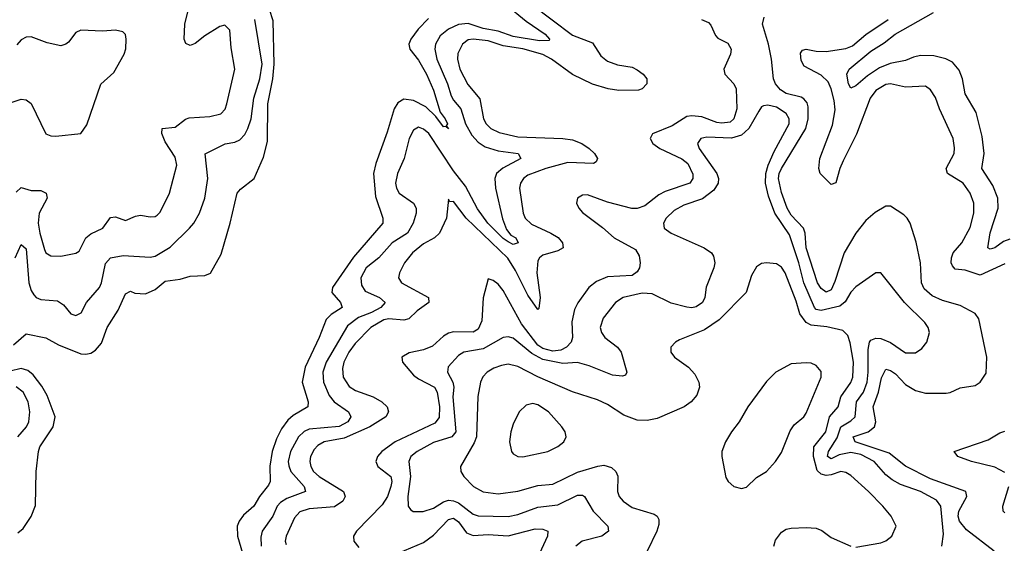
# Model space of a CAD drawing. Header units: inches. Extents: x 1694797 to 1849917, y 907313 to 1017959.
# Tile 680 of 834: x 1835384 to 1839347, y 942461 to 944569. Entities that reach past the tile are written whole.
import ezdxf

# ---------------------------------------------------------------- set-up
doc = ezdxf.new("R2010")
doc.units = ezdxf.units.IN
doc.header["$MEASUREMENT"] = 0
doc.layers.add('B8934', color=7, linetype='Continuous')

msp = doc.modelspace()

# ---------------------------------------------------------------- linework, layer by layer
at = {"layer": 'B8934', "color": 5}
for points, elevation in [([(1835370, 943874), (1835390, 943893.4), (1835430, 943881.3), (1835470, 943881.5), (1835491.1, 943870), (1835494.6, 943850), (1835462.2, 943790), (1835459, 943750), (1835465.1, 943710), (1835484.2, 943644.2), (1835490.1, 943630.1), (1835510, 943618.5), (1835550, 943616.6), (1835610, 943629.2), (1835623.3, 943636.7), (1835649.9, 943690.1), (1835670, 943706.1), (1835719.4, 943730), (1835750, 943772.8), (1835770, 943775.1), (1835810, 943760.5), (1835850, 943777.5), (1835870, 943781.2), (1835910, 943774.8), (1835930, 943776.2), (1835938.2, 943781.8), (1835950, 943793.4), (1835987.2, 943870), (1836016.8, 943983.2), (1836010, 944014.8), (1835970, 944076.9), (1835956.8, 944110), (1835957.6, 944130), (1836010, 944136.5), (1836051.8, 944168.2), (1836066.7, 944173.3), (1836150, 944178.4), (1836193.5, 944190), (1836211, 944209), (1836218.6, 944230), (1836250.6, 944370), (1836234.9, 944454.9), (1836230, 944526), (1836210, 944546.8), (1836190, 944541.7), (1836130, 944503.8), (1836090, 944472.2), (1836070, 944465), (1836052.4, 944472.4), (1836046.7, 944490), (1836049, 944550), (1836073.3, 944650)], 580), ([(1837341, 944630), (1837422.4, 944562.4), (1837499, 944510), (1837516.9, 944490), (1837514.9, 944485.1), (1837476.9, 944483.1), (1837370, 944501.4), (1837310, 944522.3), (1837250, 944532.8), (1837190, 944553.7), (1837150, 944549), (1837110.8, 944530), (1837076.6, 944503.4), (1837058.2, 944470), (1837055.7, 944450), (1837063.1, 944410), (1837106.5, 944310), (1837121.5, 944261.5), (1837130, 944244.1), (1837160.1, 944210), (1837178.3, 944150), (1837203.8, 944103.8), (1837230, 944075.1), (1837257.3, 944057.3), (1837310, 944041.2), (1837390.4, 944030), (1837402, 944010), (1837328.8, 943971.2), (1837303.8, 943950), (1837296.9, 943930), (1837299, 943890), (1837327.6, 943767.6), (1837344.3, 943724.3), (1837361.6, 943701.6), (1837381.5, 943690), (1837390.2, 943670), (1837370, 943663.2), (1837350, 943674.4), (1837330, 943688.3), (1837268, 943750), (1837227.3, 943807.3), (1837178.7, 943898.7), (1837130, 943959.7), (1837031.4, 944110), (1837010, 944128.2), (1836990, 944135.4), (1836970, 944124.5), (1836951.9, 944090), (1836931.4, 944010), (1836904.7, 943950), (1836896.3, 943910), (1836900.6, 943890), (1836912.1, 943870), (1836969.2, 943830), (1836980.1, 943810), (1836980.1, 943790), (1836968.4, 943750), (1836944.8, 943710), (1836883.7, 943670), (1836830, 943610.6), (1836779.1, 943570), (1836757.2, 943530), (1836759.6, 943499.6), (1836775.4, 943475.4), (1836832, 943450), (1836855.1, 943430), (1836838.3, 943410), (1836801, 943390), (1836748.4, 943370), (1836704.3, 943335.7), (1836618.4, 943190), (1836604.4, 943150), (1836607.3, 943110), (1836630, 943056.6), (1836650.7, 943030.7), (1836707.3, 942990), (1836716.6, 942970), (1836705, 942950), (1836670, 942931.3), (1836550, 942919.9), (1836529.2, 942910.8), (1836507, 942890), (1836474.3, 942830), (1836465.1, 942790), (1836467.2, 942772.8), (1836476.3, 942750), (1836529.5, 942690), (1836534.7, 942670), (1836459.2, 942640.8), (1836434.5, 942625.5), (1836420.6, 942610), (1836402.8, 942570), (1836360.7, 942510), (1836354.7, 942485.3), (1836356.2, 942450)], 560), ([(1837446, 944630), (1837610, 944506.3), (1837690, 944475.5), (1837723.4, 944423.4), (1837750, 944401.7), (1837790, 944387), (1837850, 944377.2), (1837870, 944367.4), (1837893.4, 944350), (1837908.5, 944330), (1837908.4, 944310), (1837890.4, 944290), (1837874.6, 944285.4), (1837795.9, 944284.1), (1837753.5, 944290), (1837690, 944309.4), (1837610, 944347.6), (1837524.3, 944410), (1837490, 944429.1), (1837410, 944451.4), (1837330, 944463.8), (1837270, 944483), (1837210, 944490.3), (1837190, 944487.2), (1837166.6, 944470), (1837147.8, 944432.2), (1837146, 944410), (1837155.5, 944370), (1837188.2, 944308.2), (1837236.6, 944250), (1837251.1, 944170), (1837262, 944150), (1837281.3, 944130), (1837314.3, 944114.3), (1837390, 944097.5), (1837570, 944090.7), (1837610, 944085.3), (1837647.5, 944070), (1837675.9, 944050), (1837698.2, 944030), (1837710.2, 944010), (1837704, 943996), (1837694, 943990), (1837590, 943993.8), (1837501.8, 943970), (1837430, 943942.8), (1837412.5, 943930), (1837400.3, 943910), (1837396.4, 943890), (1837411.4, 943790), (1837418.5, 943770), (1837445, 943745), (1837521.6, 943710), (1837551.5, 943691.5), (1837568.6, 943670), (1837571.9, 943650), (1837550, 943638.5), (1837490, 943621.4), (1837475.9, 943610), (1837470, 943597.6), (1837465.7, 943550), (1837479.7, 943450), (1837473.9, 943406.1), (1837470, 943402.4), (1837430, 943459.7), (1837379.5, 943559.5), (1837348.8, 943608.8), (1837181.9, 943770), (1837130, 943836.9), (1837115.3, 943835.3), (1837110, 943846), (1837102.2, 943770), (1837073.6, 943710), (1837054, 943690), (1837010, 943666.3), (1836965.1, 943630), (1836933.2, 943590), (1836912.4, 943550), (1836909.2, 943530), (1836920.7, 943510), (1837030.2, 943450), (1837030.9, 943430), (1836983.5, 943396.5), (1836950, 943364), (1836930, 943359.7), (1836870, 943365.2), (1836850, 943360.2), (1836797.5, 943330), (1836734.3, 943265.7), (1836709, 943230), (1836689.4, 943190), (1836684, 943164), (1836686.4, 943130), (1836710, 943092.8), (1836735.6, 943075.6), (1836806.7, 943050), (1836841.6, 943030), (1836863.5, 943010), (1836869.3, 942990), (1836858, 942970), (1836793.1, 942930), (1836690, 942883.8), (1836610, 942869.9), (1836585, 942854.9), (1836570, 942838.9), (1836554.9, 942810), (1836552.1, 942790), (1836555.7, 942770), (1836567.1, 942750), (1836590, 942729.3), (1836687.3, 942670), (1836694.4, 942650), (1836685.6, 942630), (1836651.7, 942608.3), (1836550, 942600.4), (1836512.2, 942587.8), (1836490, 942563.4), (1836456.4, 942490), (1836453.3, 942470), (1836456.8, 942456.8)], 580), ([(1835359.9, 943260.1), (1835410, 943304.6), (1835490, 943288.5), (1835540, 943260), (1835630, 943224.2), (1835650, 943221.9), (1835670, 943226), (1835690, 943238.1), (1835713.3, 943266.7), (1835735.8, 943330), (1835780.7, 943399.3), (1835810, 943465.3), (1835830, 943475.3), (1835848.4, 943468.4), (1835890, 943465.4), (1835930, 943482.6), (1835970, 943516.6), (1836030, 943524.3), (1836070, 943536.8), (1836130, 943538.9), (1836152.2, 943547.8), (1836195.8, 943624.2), (1836231.9, 943750), (1836259.1, 943870), (1836273.4, 943886.6), (1836328.7, 943930), (1836365.1, 944014.9), (1836381.4, 944078.6), (1836383, 944230), (1836403.5, 944330), (1836408.8, 944390), (1836403.9, 944563.9), (1836389.6, 944610)], 540), ([(1839370, 943685), (1839344.6, 943675.4), (1839310, 943649.9), (1839290, 943645), (1839281.3, 943650), (1839290, 943710.4), (1839323.4, 943810), (1839321.3, 943850), (1839301.8, 943901.8), (1839257.5, 943970), (1839266.5, 944030), (1839258.8, 944098.8), (1839234.8, 944194.8), (1839189.9, 944270), (1839179.1, 944330), (1839165.8, 944365.8), (1839138.3, 944398.3), (1839111.6, 944411.6), (1839063.3, 944423.3), (1839010, 944424.5), (1838981.9, 944418.1), (1838950, 944403.9), (1838888.3, 944391.7), (1838844.6, 944375.4), (1838797, 944343), (1838750, 944302.2), (1838730, 944292.6), (1838719.8, 944310), (1838713.1, 944350), (1838723.5, 944370), (1838810, 944442.1), (1838864.2, 944475.8), (1838908.4, 944510), (1839063, 944597)], 560), ([(1835365.4, 943610), (1835390, 943663.8), (1835410, 943646.8), (1835421.5, 943510), (1835430, 943478.3), (1835440.8, 943460.8), (1835450, 943450.2), (1835470, 943442.3), (1835536.8, 943436.8), (1835560.4, 943420.4), (1835590, 943384.9), (1835610, 943378), (1835631.5, 943388.5), (1835652.8, 943430), (1835705, 943490), (1835713.3, 943510), (1835730, 943587), (1835749.4, 943610.6), (1835800.6, 943619.4), (1835910, 943612.5), (1835930, 943616.2), (1835990, 943652.9), (1836068.2, 943730), (1836085.4, 943750), (1836108.4, 943790), (1836129.3, 943850.7), (1836140.9, 943930), (1836130.8, 944029.2), (1836211.7, 944068.3), (1836250, 944075.5), (1836270, 944084.5), (1836290, 944106.7), (1836302.7, 944130), (1836315.4, 944170), (1836326.6, 944253.4), (1836351.5, 944330), (1836359.8, 944390), (1836331.2, 944570)], 560), ([(1837030, 944573.4), (1836987.6, 944530), (1836958.5, 944490), (1836950.6, 944470), (1836954.1, 944450), (1836990, 944405.9), (1837022.2, 944350), (1837050, 944284.7), (1837076.6, 944196.6), (1837096.6, 944170), (1837105.7, 944150), (1837101.4, 944141.4), (1837110.1, 944129.9), (1837099.3, 944139.3), (1837090, 944137.3), (1837058.8, 944178.8), (1837018.4, 944218.4), (1836970, 944243.3), (1836930, 944248.7), (1836906.1, 944233.9), (1836891.2, 944210), (1836863.5, 944116.5), (1836817.4, 943990), (1836808.5, 943950), (1836816.7, 943856.7), (1836845.9, 943770), (1836845.9, 943750), (1836727.7, 943612.3), (1836643.7, 943490), (1836641.3, 943470), (1836675.4, 943430), (1836681.8, 943410), (1836637.4, 943382.6), (1836617.9, 943362.1), (1836590, 943289.8), (1836533.2, 943170), (1836521.9, 943110), (1836545.7, 943030), (1836543.9, 943010), (1836485.1, 942974.9), (1836463.7, 942956.3), (1836437.7, 942922.3), (1836417.9, 942882.1), (1836400.6, 942830), (1836391.6, 942771.6), (1836392.2, 942710), (1836385.6, 942694.4), (1836350.1, 942650), (1836327.1, 942610), (1836285.7, 942574.3), (1836267.3, 942550), (1836259.8, 942530), (1836260.4, 942490), (1836298.3, 942361.7)], 540), ([(1838129.3, 944569.3), (1838156.8, 944556.8), (1838166.1, 944546.1), (1838184.7, 944504.7), (1838194.8, 944494.8), (1838234.4, 944474.4), (1838248.7, 944450), (1838245.2, 944430), (1838218.9, 944370), (1838222, 944350), (1838258.5, 944310), (1838267.9, 944290), (1838270.4, 944210), (1838259.1, 944170), (1838243.4, 944156.6), (1838210, 944152), (1838190, 944155.2), (1838130, 944177.7), (1838090, 944181.8), (1838070, 944178.5), (1838010, 944141.1), (1837930.9, 944109.1), (1837922, 944090), (1837932.1, 944070), (1837961.2, 944050), (1838050, 944007.9), (1838074.2, 943990), (1838093.2, 943946.8), (1838094.1, 943930), (1838082.2, 943910), (1837982.4, 943877.6), (1837956.9, 943863.1), (1837900.9, 943819.1), (1837870, 943808.3), (1837848.3, 943808.3), (1837750, 943833.6), (1837670, 943863.6), (1837650, 943862.2), (1837629.2, 943850), (1837625.6, 943830), (1837634.3, 943810), (1837650, 943792.9), (1837730, 943732.2), (1837776.6, 943690), (1837863.2, 943643.2), (1837878, 943618), (1837881.3, 943590), (1837878.6, 943570), (1837870, 943553.3), (1837850, 943539), (1837750, 943533.8), (1837705.7, 943514.3), (1837674.5, 943490), (1837630.4, 943429.5), (1837617.6, 943402.4), (1837607.1, 943352.9), (1837609.7, 943290), (1837604.2, 943270), (1837585.8, 943250), (1837562, 943238), (1837530, 943234.3), (1837490, 943244.9), (1837470, 943258.9), (1837404.5, 943344.5), (1837330, 943478.3), (1837310, 943503.7), (1837290, 943518.7), (1837270, 943525.1), (1837250, 943449.2), (1837244, 943356), (1837230, 943323), (1837209.7, 943310.3), (1837130, 943312.3), (1837110, 943307), (1837090, 943294.3), (1837046, 943254), (1837010, 943239.1), (1836952, 943228), (1836923.1, 943210), (1836925, 943190), (1836970, 943137.6), (1836990, 943122.5), (1837053.6, 943090), (1837064.5, 943070), (1837074.6, 943010), (1837072.4, 942967.6), (1837055.3, 942944.7), (1836895.4, 942870), (1836841.4, 942830), (1836824.6, 942810), (1836817.6, 942790), (1836826, 942770), (1836877.9, 942730), (1836881.9, 942710), (1836878.3, 942690), (1836864.7, 942650), (1836843.8, 942616.2), (1836739.4, 942510), (1836728.1, 942490), (1836728.7, 942470), (1836750, 942444.4)], 620), ([(1839307.2, 942430), (1839194.8, 942514.8), (1839167.7, 942550), (1839162.4, 942570), (1839164.9, 942590), (1839196.7, 942650), (1839193.2, 942670), (1839050, 942721.2), (1838950, 942772.1), (1838884, 942824), (1838747.2, 942870), (1838738.5, 942890), (1838798.9, 942910), (1838825.5, 942930), (1838831, 942950), (1838819.9, 943010), (1838840.8, 943070), (1838852.5, 943127.5), (1838870, 943161.5), (1838890, 943156.6), (1838910, 943142.5), (1838950, 943100.7), (1838990, 943075.5), (1839030, 943065.2), (1839114.1, 943065.9), (1839130, 943068.2), (1839170, 943087.2), (1839230, 943096.5), (1839250.6, 943109.4), (1839274, 943146), (1839277.2, 943210), (1839245, 943365), (1839230, 943386.2), (1839170, 943418.7), (1839098.9, 943438.9), (1839057.6, 943457.6), (1839025.2, 943485.2), (1839014.8, 943510), (1839010.3, 943590), (1838992.9, 943672.9), (1838968.2, 943750), (1838956.8, 943770), (1838943.1, 943783.1), (1838890, 943817.6), (1838870, 943818.2), (1838827.2, 943792.8), (1838790, 943759.8), (1838750, 943709.1), (1838702.7, 943630), (1838665.4, 943514.6), (1838650, 943481), (1838630, 943472.5), (1838610, 943486.7), (1838595.8, 943510), (1838550.4, 943650), (1838545.3, 943710), (1838539, 943730), (1838490, 943782.2), (1838473.6, 943810), (1838450, 943872.8), (1838438.8, 943930), (1838441.4, 943950), (1838450.2, 943970), (1838549.1, 944130), (1838558.6, 944170), (1838557.8, 944217.8), (1838553.6, 944233.6), (1838540.2, 944250), (1838530, 944256.3), (1838470, 944271.3), (1838446.2, 944286.2), (1838426.3, 944310), (1838418.3, 944330), (1838410.3, 944410), (1838398.1, 944470), (1838373.7, 944550), (1838381, 944579)], 620), ([(1839350, 943585.3), (1839250, 943539.9), (1839190, 943560.4), (1839150, 943565.1), (1839138.4, 943578.4), (1839133.9, 943590), (1839135.1, 943610), (1839142.1, 943630), (1839176.1, 943670), (1839210, 943731.7), (1839225.3, 943790), (1839225.2, 943830), (1839210.5, 943870), (1839182, 943910), (1839118.8, 943950), (1839113.5, 943970), (1839145.7, 944030), (1839147.6, 944052.4), (1839141.5, 944090), (1839086.2, 944210), (1839070, 944255.1), (1839050, 944286.6), (1839030, 944300.5), (1838950, 944297.3), (1838890, 944310.5), (1838870, 944307.1), (1838830, 944283.9), (1838807.5, 944252.5), (1838752.4, 944107.6), (1838698.8, 944001.1), (1838685.5, 943970), (1838670, 943911.8), (1838650, 943905.1), (1838606.6, 943950), (1838601.1, 943970), (1838605.2, 944010), (1838655.8, 944144.2), (1838666, 944206), (1838662.7, 944242.7), (1838650.8, 944290), (1838637.9, 944317.9), (1838610, 944344.9), (1838541.8, 944381.8), (1838530, 944404.7), (1838526.7, 944433.3), (1838534.5, 944445.5), (1838550, 944449.5), (1838590, 944442.2), (1838630, 944441.1), (1838710, 944453.1), (1838737, 944463), (1838790, 944509.4), (1838879.6, 944570)], 580), ([(1835350, 944235.7), (1835390, 944248.4), (1835410, 944246.3), (1835430, 944231.8), (1835490, 944109.4), (1835510, 944101.2), (1835530, 944099.8), (1835630, 944110.6), (1835655, 944144.9), (1835711.3, 944308.7), (1835763.7, 944356.3), (1835804.7, 944430), (1835811.2, 944451.2), (1835813.3, 944490), (1835809.5, 944509.5), (1835799.1, 944519.1), (1835770, 944526), (1835717.5, 944522.5), (1835630, 944526), (1835610, 944517.3), (1835581.4, 944478.6), (1835570.1, 944469.9), (1835550, 944463.9), (1835495.3, 944475.3), (1835430, 944499.4), (1835410, 944498.5), (1835390, 944486.9), (1835372.9, 944467.1)], 620), ([(1839095.9, 942450), (1839102.7, 942497.3), (1839091.4, 942610), (1839074.5, 942634.5), (1839010, 942669.4), (1838930, 942698.3), (1838895.9, 942715.9), (1838870, 942736.9), (1838824, 942790), (1838770, 942818.3), (1838730, 942826), (1838683, 942817), (1838650, 942801), (1838635.6, 942810), (1838639.9, 942830), (1838674.3, 942885.7), (1838689.8, 942930.2), (1838730, 942953.4), (1838747, 942970), (1838752.4, 943030), (1838781.1, 943070), (1838795, 943110), (1838799.7, 943150), (1838799.3, 943240.7), (1838804.3, 943270), (1838810, 943278.4), (1838830, 943286.6), (1838850, 943285.7), (1838890, 943269.6), (1838950, 943228.1), (1838990, 943228.2), (1839015.2, 943244.8), (1839035.8, 943270), (1839046.6, 943310), (1839041.1, 943330), (1839027.4, 943350), (1838945.7, 943430), (1838850, 943549.6), (1838830, 943549.7), (1838750, 943493.7), (1838730, 943472.3), (1838706.8, 943433.2), (1838685, 943415), (1838610, 943398.2), (1838590, 943402.4), (1838582.8, 943410), (1838540.9, 943510), (1838520.7, 943590), (1838482.8, 943702.8), (1838424, 943790), (1838398, 943858), (1838386.8, 943910), (1838387.6, 943950), (1838397.3, 943982.7), (1838421.5, 944038.5), (1838481.5, 944150), (1838481.7, 944170), (1838470, 944191.1), (1838430, 944216), (1838396, 944224), (1838378.4, 944221.6), (1838370, 944217.4), (1838359, 944201), (1838318.9, 944130), (1838290, 944103.7), (1838250, 944091.7), (1838150, 944095.2), (1838126, 944090), (1838113.2, 944070), (1838118.6, 944050), (1838190.1, 943950), (1838197.3, 943930), (1838195.7, 943910), (1838177.7, 943882.3), (1838133, 943847), (1838057.4, 943822.6), (1838018.8, 943801.2), (1837986.6, 943770), (1837975.8, 943750), (1837977.8, 943730), (1838006, 943710), (1838139.7, 943650), (1838168.5, 943630), (1838177.5, 943617.4), (1838182.3, 943590), (1838178.6, 943570), (1838147.8, 943492.2), (1838142.7, 943450), (1838132.7, 943430), (1838106.7, 943413.3), (1838090, 943408.8), (1838070, 943411.1), (1838007, 943427), (1837930, 943464.7), (1837890, 943467.7), (1837814, 943450), (1837782.8, 943430), (1837733, 943367), (1837721.1, 943330), (1837725.8, 943310), (1837739.6, 943290), (1837790, 943250.2), (1837805, 943230), (1837828.4, 943150), (1837822.5, 943137.5), (1837810, 943133.3), (1837770, 943138.2), (1837676, 943176), (1837630, 943188.4), (1837570, 943184.6), (1837490, 943200.9), (1837445.4, 943225.4), (1837370, 943286.5), (1837350, 943291.5), (1837330, 943289.9), (1837250, 943244), (1837172, 943230), (1837150, 943216.8), (1837108.7, 943171.3), (1837106.1, 943150), (1837127.3, 943110), (1837131.7, 943090), (1837127.7, 943050), (1837140.1, 942910), (1837123.5, 942890), (1837050, 942866.2), (1836983.6, 942830), (1836958.2, 942810), (1836950.1, 942790), (1836956.7, 942730), (1836946.7, 942650), (1836948.4, 942610), (1836956.7, 942596.7), (1836968.6, 942588.6), (1837008.4, 942588.4), (1837050, 942601.9), (1837090, 942628.5), (1837110, 942635.1), (1837130, 942632.6), (1837150, 942623.3), (1837210, 942578.5), (1837230, 942571.4), (1837350, 942568.9), (1837390, 942577), (1837470, 942606), (1837550, 942615.9), (1837630, 942655.1), (1837650, 942654.8), (1837657.2, 942650), (1837692.2, 942590), (1837751.1, 942530), (1837754.4, 942510), (1837727, 942490), (1837648.9, 942470), (1837622.6, 942450)], 640), ([(1838750, 942445.2), (1838850, 942463.1), (1838870, 942470.5), (1838895.1, 942490), (1838911.8, 942530), (1838891.6, 942570), (1838859.1, 942610), (1838801.4, 942670), (1838730, 942733.3), (1838710, 942746.3), (1838690, 942750.4), (1838650, 942736.4), (1838630, 942734.4), (1838610, 942738.9), (1838593.6, 942753.6), (1838579.8, 942810), (1838580.5, 942850), (1838628.6, 942910), (1838643.8, 942970), (1838678.3, 943010), (1838689, 943051), (1838730, 943108.1), (1838737.5, 943130), (1838740.7, 943190), (1838727.4, 943267.4), (1838717.8, 943297.8), (1838697.1, 943317.2), (1838633, 943333), (1838570, 943339.4), (1838549.7, 943349.7), (1838525, 943385), (1838510, 943436.1), (1838465, 943550), (1838450, 943572.4), (1838430, 943586), (1838390, 943589.6), (1838370, 943587.3), (1838350, 943573.6), (1838330, 943539.3), (1838308.8, 943470), (1838199.3, 943360.7), (1838140.3, 943319.7), (1838040.5, 943279.5), (1838024, 943270), (1838005.5, 943250), (1838005.5, 943230), (1838020.5, 943210), (1838076.5, 943170), (1838101.2, 943141.2), (1838118.5, 943110), (1838120.8, 943090), (1838110, 943056.9), (1838086.5, 943030), (1838058.9, 943010), (1837950, 942964), (1837910, 942955.4), (1837870, 942957.2), (1837816.2, 942976.2), (1837750, 943019.3), (1837710, 943038.9), (1837610, 943070.8), (1837470, 943130.8), (1837390, 943172.4), (1837350, 943182.7), (1837323.2, 943176.8), (1837293.4, 943166.6), (1837265.5, 943150), (1837248.5, 943131.5), (1837238.6, 943110), (1837227.9, 943052.1), (1837223.1, 942890), (1837214.2, 942865.8), (1837158.9, 942770), (1837160.3, 942750), (1837171.4, 942730), (1837210.3, 942690), (1837250, 942668.7), (1837310, 942660.2), (1837390, 942671.3), (1837470, 942693.4), (1837530, 942699.6), (1837630, 942747.4), (1837711, 942771), (1837735, 942775.1), (1837766.6, 942766.6), (1837783.2, 942750), (1837791.6, 942731.6), (1837790.2, 942670), (1837796.9, 942650), (1837813.1, 942630), (1837850, 942605), (1837938.2, 942578.2), (1837950.4, 942570), (1837956.5, 942556.5), (1837956.7, 942536.7), (1837948.9, 942510), (1837910.3, 942430)], 660), ([(1835377.1, 942502.9), (1835398.9, 942521.1), (1835430.9, 942569.1), (1835447.4, 942612.6), (1835450.6, 942749.4), (1835459.5, 942830), (1835465.5, 942850), (1835518.4, 942930), (1835527.1, 942970), (1835495.4, 943055.4), (1835474, 943094), (1835439, 943139), (1835416.5, 943156.5), (1835390, 943165), (1835345.5, 943154.5)], 540), ([(1835377.1, 942890), (1835411.3, 942930), (1835421.1, 942950), (1835424.8, 942990), (1835419, 943030), (1835398, 943070), (1835370, 943090.3)], 560), ([(1839350, 942745.4), (1839310, 942768.1), (1839215.4, 942790), (1839160.7, 942810), (1839145.2, 942830), (1839282.1, 942877.9), (1839330, 942905.6), (1839350, 942912.1)], 580), ([(1839350, 942583.6), (1839343.4, 942590), (1839341.8, 942610), (1839365.1, 942690)], 580), ([(1836881.6, 942410), (1837010, 942464.3), (1837050, 942494.4), (1837110, 942556.8), (1837130, 942562.6), (1837150, 942547), (1837182.6, 942502.6), (1837210, 942492.8), (1837270, 942497.1), (1837350, 942490.5), (1837458.7, 942518.7), (1837490, 942518), (1837510.1, 942510.1), (1837509.3, 942490), (1837454.1, 942370)], 620), ([(1838419.3, 942450), (1838426.3, 942473.7), (1838450, 942505.9), (1838470, 942517.7), (1838490, 942521.3), (1838550, 942525.3), (1838590, 942522.5), (1838612.8, 942512.8), (1838650, 942484.3), (1838730, 942449.4)], 660)]:
    msp.add_lwpolyline(points, dxfattribs=dict(at, elevation=elevation))
at = {"layer": 'B8934', "color": 5, "elevation": 680}
for points in [[(1838550, 943187.8), (1838490, 943183.6), (1838427.7, 943150), (1838390, 943112.3), (1838314.9, 943010), (1838280.3, 942950), (1838248.8, 942910), (1838224.9, 942870), (1838210.4, 942830), (1838210.4, 942810), (1838226.1, 942726.1), (1838236.3, 942710), (1838258.8, 942690), (1838290, 942681.3), (1838310, 942687), (1838350, 942725.5), (1838390, 942750.5), (1838427, 942790), (1838450, 942826), (1838485.7, 942914.3), (1838502.2, 942937.8), (1838540.5, 942970), (1838550, 942985.5), (1838610.9, 943130), (1838610, 943153.2), (1838590, 943176.9), (1838570, 943186)], [(1837450, 943023.5), (1837423.4, 943016.6), (1837394.9, 942990), (1837370, 942941.2), (1837361.8, 942910), (1837355.8, 942870), (1837364, 942830), (1837370, 942821.3), (1837390, 942810.3), (1837410, 942809.3), (1837510, 942830.2), (1837549.8, 942850.2), (1837574, 942870), (1837584.2, 942890), (1837579.7, 942910), (1837566.9, 942930), (1837512.8, 942990), (1837470, 943018.3)]]:
    msp.add_lwpolyline(points, close=True, dxfattribs=at)

doc.saveas('drawing.dxf')
